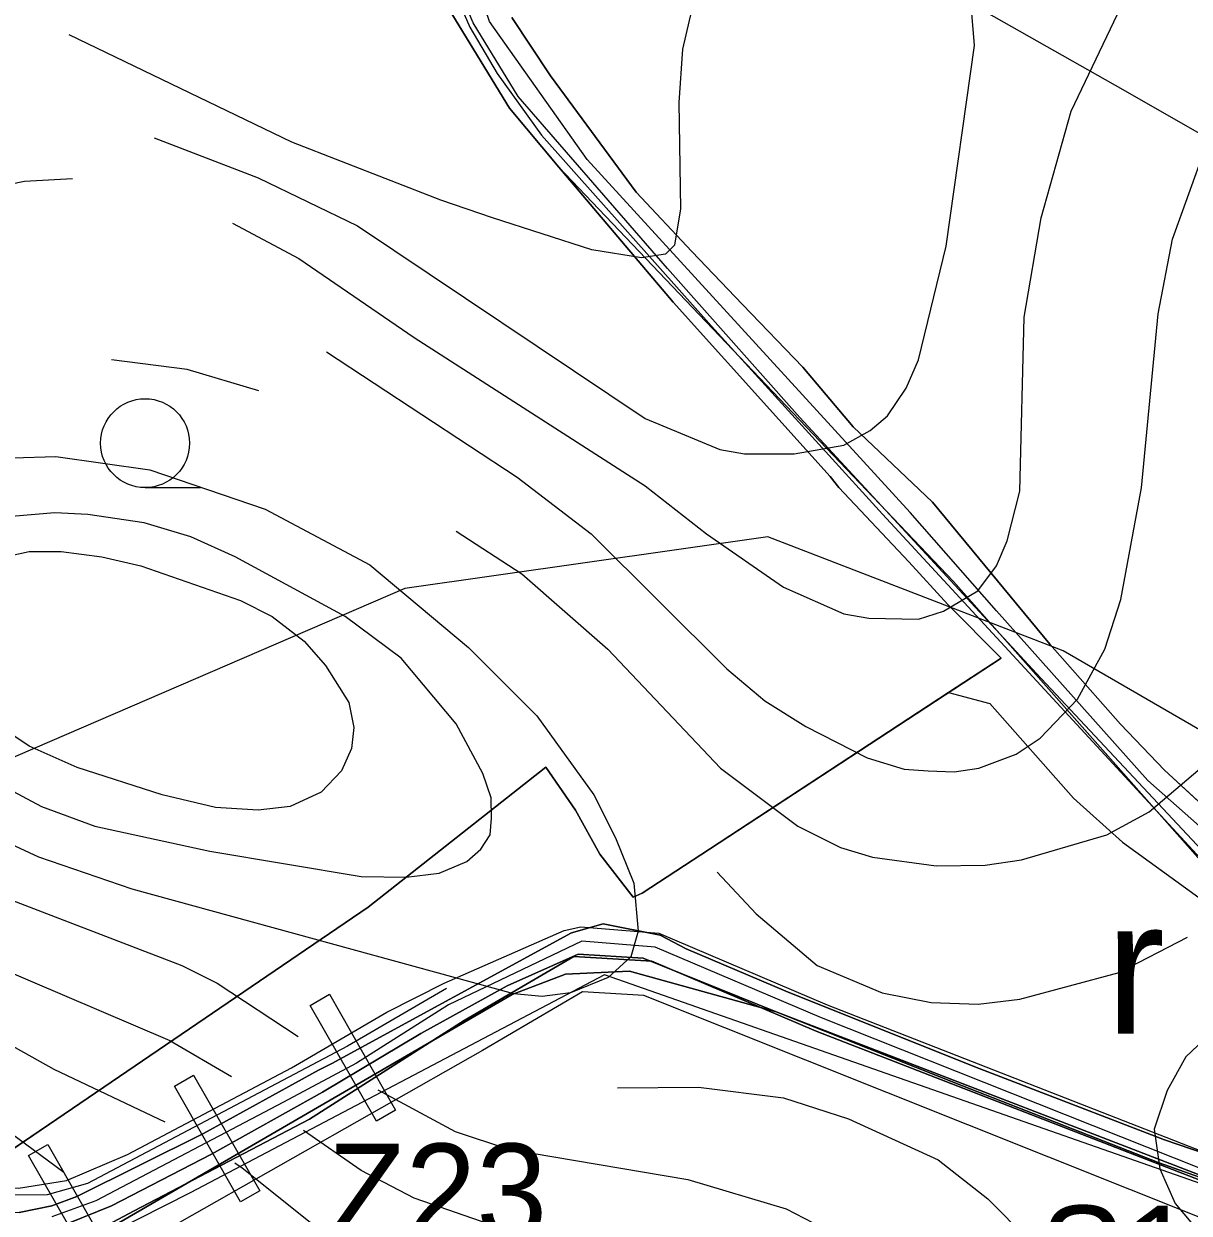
# Model space of a CAD drawing. Extents: x -1900516 to -575031, y -3809306 to -1157387.
# Drawn here: x -578656.9 to -578473.4, y -1159438.2 to -1159250.9 of the extents above; entities that cross this region are included whole.
import ezdxf

# ---------------------------------------------------------------- set-up
doc = ezdxf.new("R2010")
doc.units = 0
for name, color, linetype in [('01_OBVOD NEŘEŠENÉ', 7, 'Continuous'), ('01_OBVOD PÚ', 7, 'Continuous'), ('01_PARCELY_NÁVRH_PC', 7, 'Continuous'), ('01_PARCELY_NÁVRH_ŽP', 7, 'Continuous'), ('01_VRSTEVNICE', 7, 'Continuous'), ('02_KULTURY STAV', 7, 'Continuous'), ('03_PC_NÁVRH', 7, 'Continuous'), ('03_PC_OBJEKTY_NÁVRH', 7, 'Continuous'), ('04_ZPF_OP_ORGAN', 7, 'Continuous'), ('06_ÚSES_IP', 7, 'Continuous'), ('07_ELEKTRO', 7, 'Continuous'), ('07_OCH_P A POPISY TI', 7, 'Continuous')]:
    doc.layers.add(name, color=color, linetype=linetype)

msp = doc.modelspace()

# ---------------------------------------------------------------- linework, layer by layer
at = {"layer": '01_OBVOD NEŘEŠENÉ'}
for p, q in [((-578580.42, -1159264.17), (-578593.74, -1159242.41)), ((-578573.97, -1159259.1), (-578580.08, -1159249.93)), ((-578573.97, -1159259.1), (-578580.08, -1159249.93)), ((-578580.08, -1159249.93), (-578573.97, -1159259.1)), ((-578560.48, -1159277.42), (-578573.97, -1159259.1)), ((-578560.48, -1159277.42), (-578573.97, -1159259.1)), ((-578573.97, -1159259.1), (-578560.48, -1159277.42)), ((-578572.69, -1159273.49), (-578580.42, -1159264.17)), ((-578554.66, -1159294.72), (-578572.69, -1159273.49)), ((-578551.71, -1159286.76), (-578560.48, -1159277.42)), ((-578551.71, -1159286.76), (-578560.48, -1159277.42)), ((-578560.48, -1159277.42), (-578551.71, -1159286.76)), ((-578543.72, -1159295.09), (-578551.71, -1159286.76)), ((-578543.72, -1159295.09), (-578551.71, -1159286.76)), ((-578551.71, -1159286.76), (-578543.72, -1159295.09)), ((-578529.94, -1159322.21), (-578554.66, -1159294.72)), ((-578534.22, -1159304.99), (-578543.72, -1159295.09)), ((-578534.22, -1159304.99), (-578543.72, -1159295.09)), ((-578543.72, -1159295.09), (-578534.22, -1159304.99)), ((-578526.3, -1159314.36), (-578534.22, -1159304.99)), ((-578526.3, -1159314.36), (-578534.22, -1159304.99)), ((-578534.22, -1159304.99), (-578526.3, -1159314.36)), ((-578513.81, -1159326.25), (-578526.3, -1159314.36)), ((-578513.81, -1159326.25), (-578526.3, -1159314.36)), ((-578526.3, -1159314.36), (-578513.81, -1159326.25)), ((-578528.54, -1159323.92), (-578529.94, -1159322.21)), ((-578517.54, -1159335.62), (-578528.54, -1159323.92)), ((-578495.31, -1159348.57), (-578513.81, -1159326.25)), ((-578495.31, -1159348.57), (-578513.81, -1159326.25)), ((-578513.81, -1159326.25), (-578495.31, -1159348.57)), ((-578511.39, -1159342.35), (-578517.54, -1159335.62)), ((-578502.98, -1159350.78), (-578511.39, -1159342.35)), ((-578484.19, -1159361.2), (-578495.31, -1159348.57)), ((-578484.19, -1159361.2), (-578495.31, -1159348.57)), ((-578495.31, -1159348.57), (-578484.19, -1159361.2)), ((-578548.96, -1159380.87), (-578502.98, -1159350.78)), ((-578477.28, -1159368.45), (-578484.19, -1159361.2)), ((-578477.28, -1159368.45), (-578484.19, -1159361.2)), ((-578484.19, -1159361.2), (-578477.28, -1159368.45)), ((-578602.71, -1159390), (-578574.73, -1159367.96)), ((-578574.73, -1159367.96), (-578570.05, -1159374.72)), ((-578466.2, -1159378.61), (-578477.28, -1159368.45)), ((-578466.2, -1159378.61), (-578477.28, -1159368.45)), ((-578477.28, -1159368.45), (-578466.2, -1159378.61)), ((-578570.05, -1159374.72), (-578566.21, -1159381.63)), ((-578559.55, -1159387.8), (-578548.96, -1159380.87)), ((-578566.21, -1159381.63), (-578560.94, -1159388.43)), ((-578560.94, -1159388.43), (-578559.55, -1159387.8)), ((-578662.84, -1159430.87), (-578602.71, -1159390))]:
    msp.add_line(p, q, dxfattribs=at)
at = {"layer": '01_OBVOD PÚ'}
for points in [[(-578662.84, -1159430.87), (-578602.71, -1159390), (-578574.73, -1159367.96), (-578570.05, -1159374.72), (-578566.21, -1159381.63), (-578560.94, -1159388.43), (-578559.55, -1159387.8), (-578548.96, -1159380.87), (-578502.98, -1159350.78), (-578511.39, -1159342.35), (-578517.54, -1159335.62), (-578528.54, -1159323.92), (-578529.94, -1159322.21), (-578554.66, -1159294.72), (-578572.69, -1159273.49), (-578580.42, -1159264.17), (-578593.74, -1159242.41)], [(-578580.08, -1159249.93), (-578573.97, -1159259.1), (-578560.48, -1159277.42), (-578551.71, -1159286.76), (-578543.72, -1159295.09), (-578534.22, -1159304.99), (-578526.3, -1159314.36), (-578513.81, -1159326.25), (-578495.31, -1159348.57), (-578484.19, -1159361.2), (-578477.28, -1159368.45), (-578466.2, -1159378.61)]]:
    msp.add_lwpolyline(points, dxfattribs=at)
at = {"layer": '01_PARCELY_NÁVRH_PC'}
for points in [[(-578593.2, -1159236.45), (-578586.7, -1159251.45), (-578582.37, -1159258.73), (-578575.4, -1159268.46), (-578548.62, -1159298.5), (-578521.7, -1159328.11), (-578502.41, -1159348.96), (-578471.52, -1159382.37)], [(-578466.2, -1159378.61), (-578477.28, -1159368.45), (-578484.19, -1159361.2), (-578495.31, -1159348.57), (-578513.81, -1159326.25), (-578526.3, -1159314.36), (-578534.22, -1159304.99), (-578543.72, -1159295.09), (-578551.71, -1159286.76), (-578560.48, -1159277.42), (-578573.97, -1159259.1), (-578580.08, -1159249.93)], [(-578795.12, -1159402.8), (-578698.14, -1159426.59), (-578669.93, -1159432.91), (-578664.95, -1159434.01), (-578661.04, -1159434.13), (-578657.79, -1159434.23), (-578650.23, -1159433.02), (-578640.61, -1159428.96), (-578614.79, -1159415.31), (-578599.75, -1159406.55), (-578590.71, -1159401.98), (-578571.85, -1159393.68), (-578569.22, -1159393.07), (-578556.92, -1159394.08), (-578530.41, -1159405.37), (-578466.69, -1159430.25)], [(-578468.01, -1159434.39), (-578532.13, -1159409.53), (-578558.02, -1159398.5), (-578570.3, -1159397.75), (-578587.56, -1159407.87), (-578611.95, -1159423.37), (-578639.57, -1159437.82), (-578649.66, -1159443.17)]]:
    msp.add_lwpolyline(points, dxfattribs=at)
at = {"layer": '01_PARCELY_NÁVRH_ŽP'}
for points in [[(-578649.66, -1159443.17), (-578639.57, -1159437.82), (-578611.95, -1159423.37), (-578587.56, -1159407.87), (-578570.3, -1159397.75), (-578558.02, -1159398.5), (-578532.13, -1159409.53), (-578468.01, -1159434.39)], [(-578469.94, -1159439.54), (-578559.3, -1159403.93), (-578568.96, -1159403.34), (-578584.69, -1159412.56), (-578648.35, -1159448.7)]]:
    msp.add_lwpolyline(points, dxfattribs=at)
at = {"layer": '01_VRSTEVNICE'}
for points in [[(-578628.26, -1159164.39), (-578624.23, -1159166.23), (-578606.89, -1159177.28), (-578576.83, -1159199.23), (-578562.43, -1159212.37), (-578555.58, -1159220.34), (-578552.36, -1159225.52), (-578550.76, -1159230.44), (-578550.4, -1159233.91), (-578550.12, -1159238.1), (-578551.24, -1159246.49), (-578553.2, -1159254.88), (-578553.76, -1159263.27), (-578553.48, -1159280.05), (-578554.46, -1159285.78), (-578555.86, -1159287.17), (-578559.63, -1159287.74), (-578567.46, -1159286.48), (-578583.12, -1159281.45), (-578591.23, -1159278.65), (-578614.72, -1159269.56), (-578649.82, -1159252.64)], [(-578624.09, -1159282.28), (-578613.6, -1159287.88), (-578595.43, -1159300.32), (-578559.07, -1159323.67), (-578549.4, -1159331.21), (-578537.26, -1159339.61), (-578527.75, -1159343.8), (-578523.84, -1159344.5), (-578516.01, -1159344.64), (-578512.09, -1159343.39), (-578506.64, -1159340.17), (-578503.7, -1159336.26), (-578502.03, -1159332.34), (-578500.07, -1159324.51), (-578499.37, -1159297.1), (-578496.71, -1159281.45), (-578491.96, -1159264.67), (-578481.33, -1159242.29)], [(-578636.39, -1159268.86), (-578620.04, -1159275.15), (-578604.38, -1159282.7), (-578559.07, -1159313.04), (-578547.33, -1159317.94), (-578543.41, -1159318.64), (-578535.58, -1159318.64), (-578527.75, -1159317.24), (-578523.63, -1159314.95), (-578520.9, -1159312.62), (-578517.97, -1159308.29), (-578516.01, -1159303.82), (-578511.67, -1159285.92), (-578507.2, -1159254.32), (-578507.9, -1159245.37)], [(-578609.27, -1159302.56), (-578579.21, -1159322.27), (-578567.6, -1159331.22), (-578546.21, -1159352.47), (-578540.2, -1159357.51), (-578533.77, -1159361.56), (-578524.12, -1159366.46), (-578518.25, -1159368.27), (-578514.49, -1159368.53), (-578510.42, -1159368.69), (-578506.5, -1159368.13), (-578500.63, -1159365.9), (-578496.85, -1159363.38), (-578490.98, -1159357.23), (-578486.65, -1159349.4), (-578484.13, -1159341.57), (-578480.91, -1159323.95), (-578478.26, -1159296.55), (-578476.02, -1159284.8), (-578470.85, -1159270.54)], [(-578649.26, -1159275.29), (-578656.81, -1159275.71), (-578661.23, -1159276.6), (-578666.18, -1159279.07), (-578671.77, -1159282.84), (-578702.25, -1159308.71), (-578708.26, -1159315), (-578713.44, -1159322.69), (-578714.28, -1159323.79)], [(-578619.9, -1159308.71), (-578631.22, -1159305.35), (-578643.11, -1159303.82)], [(-578665.48, -1159319.48), (-578651.92, -1159319.06), (-578637.09, -1159321.15), (-578618.92, -1159327.31), (-578602.42, -1159336.11), (-578586.9, -1159349.12), (-578576.13, -1159359.88), (-578567.18, -1159372.33), (-578563.75, -1159379.1), (-578560.86, -1159386.21), (-578560.18, -1159393.78), (-578561.35, -1159397.83), (-578564.88, -1159401.09), (-578570.82, -1159403.51), (-578575.27, -1159404.04), (-578579.77, -1159403.65), (-578639.89, -1159387.15), (-578654.6, -1159382.1), (-578667.85, -1159375.96)], [(-578638, -1159329.47), (-578646.88, -1159328.15), (-578652.08, -1159327.89), (-578661.42, -1159328.7)], [(-578662.54, -1159369.67), (-578654.15, -1159374.15), (-578645.76, -1159377.22), (-578627.63, -1159381.16), (-578603.82, -1159385.19), (-578596.72, -1159385.26), (-578591.51, -1159384.63), (-578587.18, -1159382.81), (-578584.94, -1159380.86), (-578583.47, -1159378.63), (-578583.26, -1159375.96), (-578583.31, -1159372.79), (-578584.66, -1159368.97), (-578588.85, -1159361.14), (-578597.52, -1159350.8), (-578606.33, -1159344.22), (-578623.67, -1159334.86), (-578630.63, -1159331.68), (-578638, -1159329.47)], [(-578588.85, -1159330.8), (-578578.51, -1159337.51), (-578564.95, -1159349.4), (-578547.19, -1159368.13), (-578535.02, -1159377.22), (-578528.31, -1159380.58), (-578523.28, -1159382.12), (-578513.21, -1159383.51), (-578505.5, -1159383.36), (-578499.79, -1159382.53), (-578486.37, -1159378.62), (-578479.66, -1159374.99), (-578470.57, -1159367.29)], [(-578659.46, -1159334.72), (-578656.11, -1159334.02), (-578651.08, -1159334.02), (-578644.66, -1159334.84), (-578638.49, -1159336.25)], [(-578638.49, -1159336.25), (-578622.83, -1159341.71), (-578617.8, -1159344.22), (-578612.77, -1159348.14), (-578609.41, -1159351.92), (-578605.77, -1159357.79), (-578604.94, -1159361.7), (-578605.33, -1159365.03), (-578606.89, -1159368.55), (-578610.11, -1159371.91), (-578615, -1159374.15), (-578620.04, -1159374.71), (-578626.75, -1159374.29), (-578635.14, -1159372.33), (-578648.56, -1159367.99), (-578656.11, -1159364.64), (-578660.44, -1159361.7)], [(-578694.98, -1159347.3), (-578694.84, -1159350.8), (-578693.16, -1159356.11), (-578688.41, -1159365.9), (-578682.4, -1159374.29), (-578676.8, -1159379.32), (-578668.97, -1159384.35), (-578663.38, -1159387.15), (-578632.06, -1159399.17), (-578626.47, -1159401.97), (-578613.74, -1159410.36)], [(-578701.97, -1159352.61), (-578698.61, -1159362.26), (-578693.02, -1159372.75), (-578685.89, -1159381.98), (-578679.46, -1159387.71), (-578666.74, -1159396.52), (-578661.42, -1159399.31), (-578633.95, -1159410.99), (-578624.23, -1159416.65)], [(-578710.64, -1159359.32), (-578707.42, -1159367.85), (-578700.43, -1159379.18), (-578693.58, -1159387.29), (-578685.75, -1159394.56), (-578673.17, -1159403.79), (-578652.19, -1159415.53), (-578634.72, -1159423.78)], [(-578547.75, -1159384.49), (-578541.6, -1159391.06), (-578531.95, -1159399.17), (-578521.74, -1159403.51), (-578514.01, -1159404.99), (-578506.59, -1159405.27), (-578500.07, -1159404.49), (-578484.41, -1159400.29), (-578473.64, -1159394.7)], [(-578464.56, -1159404.77), (-578473.92, -1159413.57), (-578476.86, -1159418.89), (-578478.88, -1159424.96), (-578477.98, -1159431.19), (-578475.6, -1159436.65), (-578469.87, -1159443.5)], [(-578682.54, -1159408.96), (-578666.18, -1159420.29), (-578650.66, -1159431.75)], [(-578563.41, -1159418.47), (-578550.68, -1159418.33), (-578537.26, -1159420.01), (-578527.04, -1159423.33), (-578512.93, -1159429.79), (-578505.1, -1159435.95), (-578498.67, -1159442.38), (-578487.91, -1159456.92)], [(-578601.16, -1159418.75), (-578588.99, -1159425.32), (-578580.61, -1159428.12), (-578552.36, -1159432.87), (-578536.84, -1159437.49), (-578526.92, -1159442.66), (-578520.32, -1159447.92), (-578514.19, -1159453.43), (-578506.5, -1159462.37), (-578501.05, -1159470.06), (-578494.76, -1159480.55), (-578489.86, -1159491.74), (-578488.74, -1159496.21), (-578489.02, -1159505.16), (-578491.68, -1159527.95), (-578490.84, -1159539.14)], [(-578576.97, -1159442.24), (-578595.43, -1159435.81), (-578603.82, -1159431.47), (-578612.9, -1159425.18)], [(-578623.69, -1159430.24), (-578622.55, -1159431.05), (-578598.22, -1159450.49), (-578590.11, -1159454.4), (-578567.74, -1159463.21), (-578557.95, -1159468.25), (-578552.36, -1159472.02), (-578543.83, -1159479.71), (-578538.94, -1159486.42), (-578535.44, -1159493.41), (-578532.51, -1159501.52), (-578531.39, -1159511.59), (-578536.98, -1159560.25), (-578539.36, -1159595.2), (-578542.16, -1159626.24), (-578552.92, -1159673.92)]]:
    msp.add_lwpolyline(points, dxfattribs=at)
at = {"layer": '02_KULTURY STAV'}
for p, q in [((-578464.68, -1159390.47), (-578510.51, -1159338.72)), ((-578491.59, -1159372.85), (-578483.86, -1159379.79)), ((-578483.86, -1159379.79), (-578466.15, -1159392.62))]:
    msp.add_line(p, q, dxfattribs=at)
for points in [[(-578593.74, -1159242.41), (-578580.42, -1159264.17), (-578572.69, -1159273.49), (-578554.66, -1159294.72), (-578529.94, -1159322.21), (-578528.54, -1159323.92), (-578517.54, -1159335.62), (-578511.39, -1159342.35), (-578502.98, -1159350.78), (-578511.29, -1159356.22), (-578548.96, -1159380.87), (-578559.55, -1159387.8), (-578560.94, -1159388.43), (-578566.21, -1159381.63), (-578570.05, -1159374.72), (-578574.73, -1159367.96), (-578602.71, -1159390), (-578662.84, -1159430.87)], [(-578464.68, -1159390.47), (-578510.51, -1159338.72), (-578572.69, -1159273.49), (-578580.42, -1159264.17), (-578593.74, -1159242.41)], [(-578466.2, -1159378.61), (-578477.28, -1159368.45), (-578484.2, -1159361.18), (-578495.31, -1159348.57), (-578513.81, -1159326.25), (-578526.3, -1159314.36), (-578534.22, -1159304.99), (-578543.72, -1159295.09), (-578551.71, -1159286.76), (-578560.49, -1159277.42), (-578573.97, -1159259.1), (-578580.08, -1159249.93)], [(-578580.08, -1159249.93), (-578573.97, -1159259.1), (-578560.49, -1159277.42), (-578551.71, -1159286.76), (-578543.72, -1159295.09), (-578534.22, -1159304.99), (-578526.3, -1159314.36), (-578513.81, -1159326.25), (-578495.31, -1159348.57), (-578484.2, -1159361.18), (-578477.28, -1159368.45), (-578466.2, -1159378.61)], [(-578510.51, -1159338.72), (-578572.69, -1159273.49), (-578554.66, -1159294.72), (-578529.94, -1159322.21), (-578528.54, -1159323.92)], [(-578637.84, -1159323.94), (-578629.09, -1159323.94)], [(-578528.54, -1159323.92), (-578517.54, -1159335.62), (-578511.39, -1159342.35)], [(-578511.39, -1159342.35), (-578502.98, -1159350.78), (-578511.29, -1159356.22)], [(-578662.84, -1159430.87), (-578602.71, -1159390), (-578574.73, -1159367.96), (-578570.05, -1159374.72), (-578566.21, -1159381.63), (-578560.94, -1159388.43), (-578559.55, -1159387.8), (-578548.96, -1159380.87), (-578511.29, -1159356.22), (-578504.76, -1159357.94), (-578491.59, -1159372.85), (-578483.86, -1159379.79), (-578466.15, -1159392.62)], [(-578511.29, -1159356.22), (-578504.76, -1159357.94), (-578491.59, -1159372.85)], [(-578781.83, -1159408.23), (-578739.9, -1159419.59), (-578693.15, -1159431.1), (-578675.25, -1159435.03), (-578666.41, -1159437.22), (-578664.15, -1159437.78), (-578657.68, -1159438.06), (-578652.51, -1159437.01), (-578648.6, -1159435.54), (-578628.66, -1159425.62), (-578610.52, -1159415.66), (-578608.41, -1159414.61), (-578570.68, -1159394.05), (-578565.68, -1159392.62), (-578556.72, -1159394.43), (-578552.59, -1159396.58), (-578536.93, -1159403.24), (-578507.12, -1159415.14), (-578477.28, -1159426.63), (-578458.34, -1159433.09)], [(-578458.34, -1159433.09), (-578477.28, -1159426.63), (-578507.12, -1159415.14), (-578536.93, -1159403.24), (-578552.59, -1159396.58), (-578556.72, -1159394.43), (-578565.68, -1159392.62), (-578570.68, -1159394.05), (-578608.41, -1159414.61), (-578610.52, -1159415.66), (-578628.66, -1159425.62), (-578648.6, -1159435.54), (-578652.51, -1159437.01), (-578657.68, -1159438.06)], [(-578652.19, -1159440.72), (-578643.12, -1159437.05), (-578627.39, -1159428.87), (-578609.87, -1159419.13), (-578594.43, -1159409.91), (-578580.8, -1159402.4), (-578569.6, -1159397.4), (-578559.36, -1159398.03), (-578538.43, -1159406.49), (-578509.06, -1159418.14), (-578478.12, -1159430.27), (-578459.94, -1159436.73)], [(-578459.94, -1159436.73), (-578478.12, -1159430.27), (-578509.06, -1159418.14), (-578538.43, -1159406.49), (-578559.36, -1159398.03), (-578569.6, -1159397.4), (-578580.8, -1159402.4), (-578594.43, -1159409.91), (-578609.87, -1159419.13), (-578627.39, -1159428.87), (-578643.12, -1159437.05), (-578652.19, -1159440.72)]]:
    msp.add_lwpolyline(points, dxfattribs=at)
msp.add_circle((-578637.84, -1159316.94), 7, dxfattribs=at)
at = {"layer": '03_PC_NÁVRH'}
for points in [[(-578429.26, -1159401.48), (-578443.21, -1159396.52), (-578457.74, -1159389.63), (-578479.9, -1159370.07), (-578503.7, -1159343.34), (-578517.33, -1159327.83), (-578568.19, -1159272.25), (-578583.59, -1159250.56), (-578593.74, -1159220.88), (-578604.39, -1159189.7), (-578623.68, -1159151.44)], [(-578450.06, -1159439.73), (-578531.27, -1159407.45), (-578557.47, -1159396.29), (-578569.05, -1159395.34), (-578590.04, -1159405.37), (-578604.53, -1159414.56), (-578616.03, -1159420.72), (-578645.62, -1159436.22), (-578652.52, -1159438.74)]]:
    msp.add_lwpolyline(points, dxfattribs=at)
at = {"layer": '03_PC_OBJEKTY_NÁVRH'}
for points in [[(-578431.61, -1159406.35), (-578456.03, -1159392.54), (-578461.63, -1159389.22), (-578470.65, -1159381.81), (-578497.45, -1159353.22), (-578534.73, -1159312.9), (-578555.56, -1159289.43), (-578579.08, -1159262.36), (-578586.16, -1159250.77), (-578592.37, -1159236.11), (-578598.99, -1159213.95)], [(-578590.37, -1159402.82), (-578605.94, -1159411.91), (-578646.91, -1159433.49), (-578653.26, -1159435.31), (-578665.37, -1159435.39), (-578680.96, -1159431.31), (-578705, -1159425.89), (-578752.46, -1159414.33), (-578784.45, -1159406.6), (-578815.09, -1159397.62), (-578839.82, -1159388.09)], [(-578611.84, -1159405.46), (-578608.81, -1159403.72), (-578598.37, -1159421.94), (-578601.4, -1159423.68), (-578611.84, -1159405.46)], [(-578633.23, -1159418.2), (-578630.19, -1159416.46), (-578619.75, -1159434.68), (-578622.79, -1159436.42), (-578633.23, -1159418.2)], [(-578656.22, -1159429.11), (-578653.18, -1159427.37), (-578642.74, -1159445.59), (-578645.78, -1159447.33), (-578656.22, -1159429.11)]]:
    msp.add_lwpolyline(points, dxfattribs=at)
at = {"layer": '04_ZPF_OP_ORGAN'}
for points in [[(-578459.94, -1159436.73), (-578538.43, -1159406.49), (-578561.51, -1159400.1), (-578571.64, -1159400.53), (-578580.03, -1159403.74), (-578655, -1159447.25), (-578664.9, -1159447.23), (-578677.27, -1159444.75), (-578711.65, -1159435.48), (-578744.48, -1159426.8), (-578828.45, -1159401.32), (-578826.41, -1159398.72), (-578834.08, -1159395.96), (-578839.19, -1159409.11), (-578848.77, -1159426.66), (-578861.53, -1159446.54), (-578875.72, -1159465.34), (-578888.86, -1159487.3), (-578903.91, -1159510.01), (-578919.47, -1159543.32), (-578935.33, -1159576.91), (-578946.84, -1159599.63), (-578940.46, -1159597.85)], [(-578655, -1159447.25), (-578580.03, -1159403.74), (-578571.64, -1159400.53), (-578561.51, -1159400.1), (-578538.43, -1159406.49), (-578459.94, -1159436.73)]]:
    msp.add_lwpolyline(points, dxfattribs=at)
at = {"layer": '06_ÚSES_IP'}
msp.add_lwpolyline([(-578468.31, -1159434.68), (-578565.47, -1159400.66), (-578630.75, -1159435), (-578655, -1159447.25), (-578728.06, -1159431.14), (-578816.87, -1159405.32)], dxfattribs=at)
at = {"layer": '07_ELEKTRO'}
for points in [[(-578493.23, -1159349.65), (-578539.76, -1159331.7), (-578596.94, -1159339.8), (-578657.87, -1159366.12), (-578660.2, -1159367.13)], [(-578413.71, -1159395.54), (-578414.73, -1159394.95), (-578428.28, -1159387.22), (-578460.75, -1159368.44), (-578493.23, -1159349.65)], [(-578413.71, -1159395.54), (-578414.73, -1159394.95), (-578428.28, -1159387.22), (-578460.75, -1159368.44), (-578493.23, -1159349.65)]]:
    msp.add_lwpolyline(points, dxfattribs=at)
at = {"layer": '07_OCH_P A POPISY TI'}
msp.add_lwpolyline([(-578683.1, -1159129.62), (-578660.34, -1159161.6), (-578611.57, -1159188.95), (-578549.96, -1159223.76), (-578483.8, -1159261.23), (-578437.36, -1159287.8), (-578400.8, -1159308.36)], dxfattribs=at)

# ---------------------------------------------------------------- texts
at = {"layer": '02_KULTURY STAV'}
msp.add_text('r', height=21, dxfattribs=at).set_placement((-578486.52, -1159409.93))
msp.add_text('r', height=21, dxfattribs=at).set_placement((-578486.52, -1159409.93))
at = {"layer": '03_PC_OBJEKTY_NÁVRH'}
for s, p in [('Z23', (-578609.07, -1159442.23)), ('S11', (-578496.94, -1159452.01))]:
    msp.add_text(s, height=15, dxfattribs=at).set_placement(p)

doc.saveas('drawing.dxf')
